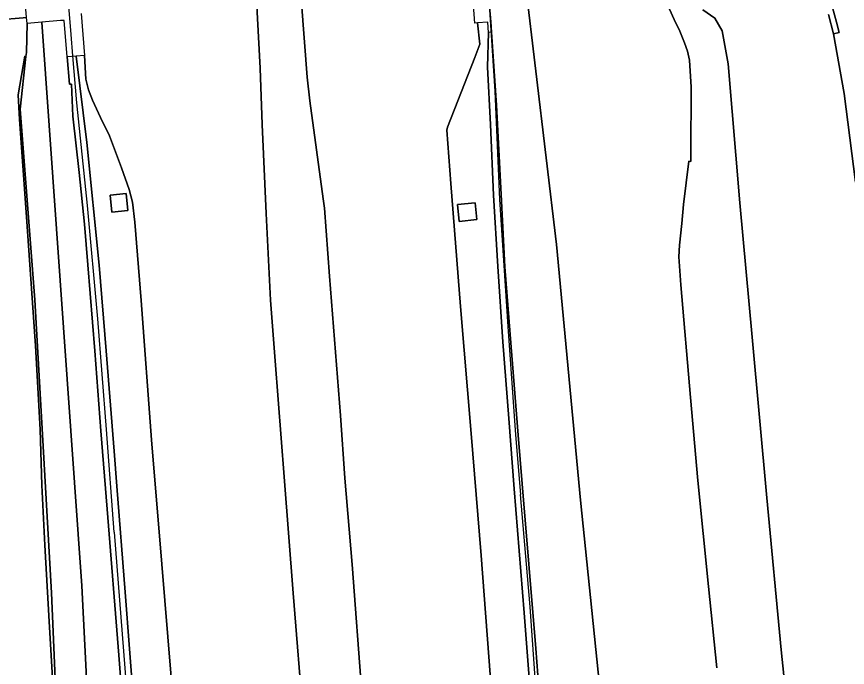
# Model space of a CAD drawing. Extents: x 157648 to 158502, y 379212 to 380938.
# Drawn here: x 157892.9 to 157970.4, y 380791 to 380851.8 of the extents above; entities that cross this region are included whole.
import ezdxf

# ---------------------------------------------------------------- set-up
doc = ezdxf.new("R2010")
doc.units = 0
for name, color, linetype in [('IMGEO_Berm_groen', 7, 'Continuous'), ('IMGEO_Geluidsscherm', 7, 'Continuous'), ('IMGEO_Grasland_overig', 7, 'Continuous'), ('IMGEO_Muur', 7, 'Continuous'), ('IMGEO_Rijbaan_autosnelweg', 7, 'Continuous'), ('IMGEO_Rijbaan_autoweg', 7, 'Continuous'), ('IMGEO_Terreindeel_gesloten', 7, 'Continuous')]:
    doc.layers.add(name, color=color, linetype=linetype)

msp = doc.modelspace()

# ---------------------------------------------------------------- linework, layer by layer
at = {"layer": 'IMGEO_Berm_groen'}
for points in [[(157973.623, 380860.945), (157963.388, 380861.388), (157959.639, 380861.264), (157960.327, 380861.109), (157961.18, 380860.86), (157962.247, 380860.451), (157963.363, 380859.945), (157964.447, 380859.349), (157965.187, 380858.817), (157965.917, 380858.133), (157966.494, 380857.451), (157967.144, 380856.557), (157967.78, 380855.555), (157968.264, 380854.734), (157968.658, 380853.757), (157969.04, 380852.627), (157969.424, 380851.247), (157969.673, 380850.29), (157969.15, 380850.168), (157970.155, 380844.612), (157971.207, 380836.307)], [(157925.12, 380788.606), (157924.216, 380800.606), (157923.552, 380808.689), (157923.136, 380814.529), (157922.124, 380827.549), (157921.643, 380833.881), (157921.532, 380834.763), (157920.28, 380843.928), (157920.02, 380846.12), (157919.486, 380853.059), (157919.436, 380853.728), (157919.033, 380853.696), (157919.08, 380853.109), (157915.35, 380852.812), (157915.306, 380853.368), (157915.646, 380846.966), (157915.821, 380841.694), (157916.192, 380833.401), (157916.608, 380825.286), (157917.028, 380819.63), (157917.872, 380808.802), (157918.722, 380797.939), (157919.695, 380785.996)], [(157953.834, 380852.471), (157954.289, 380851.524), (157954.822, 380850.418), (157955.256, 380849.336), (157955.533, 380848.551), (157955.713, 380847.725), (157955.862, 380845.205), (157955.827, 380838.975), (157955.823, 380838.258), (157955.662, 380838.267), (157955.152, 380834.248), (157954.999, 380832.466), (157954.767, 380830.44), (157954.717, 380829.344), (157954.888, 380826.735), (157955.788, 380816.22), (157956.472, 380808.449), (157957.481, 380798.556), (157958.272, 380790.96)], [(157965.654, 380779.18), (157964.269, 380792.661), (157962.933, 380806.842), (157961.558, 380821.842), (157960.401, 380834.382), (157959.318, 380847.363), (157958.749, 380850.456), (157958.07, 380851.626), (157956.959, 380852.419)], [(157956.959, 380852.419), (157958.07, 380851.626), (157958.749, 380850.456), (157959.318, 380847.363), (157960.401, 380834.382), (157961.558, 380821.842), (157962.933, 380806.842), (157964.269, 380792.661), (157965.654, 380779.18)], [(157903.472, 380778.846), (157902.437, 380792.139), (157901.348, 380805.791), (157900.78, 380813.088), (157900.196, 380820.57), (157899.549, 380828.596), (157899.231, 380832.405), (157898.737, 380837.234), (157898.15, 380842.485), (157898.044, 380845.47), (157897.85, 380845.471), (157897.622, 380848.032), (157897.351, 380851.43), (157896.994, 380851.401), (157895.257, 380851.259), (157898.985, 380798.616), (157900.438, 380770.286)], [(157971.207, 380836.307), (157970.155, 380844.612), (157969.15, 380850.168), (157968.683, 380851.984)], [(157903.322, 380673.067), (157901.836, 380705.464), (157900.921, 380734.65), (157900.084, 380760.907), (157900.438, 380770.286), (157898.985, 380798.616), (157895.257, 380851.259), (157893.883, 380851.146), (157893.819, 380848.419), (157893.779, 380848.051), (157893.247, 380843.131), (157894.617, 380825.346), (157896.18, 380797.976), (157897.758, 380760.815), (157898.601, 380734.181), (157899.497, 380705.532), (157901.017, 380672.539)], [(157941.294, 380782.76), (157940.274, 380796.118), (157939.331, 380807.693), (157938.837, 380814.241), (157938.288, 380821.416), (157937.832, 380828.456), (157937.43, 380835.095), (157937.144, 380841.696), (157936.851, 380847.069), (157936.942, 380850.304), (157936.88, 380851.272), (157935.937, 380851.197), (157936.127, 380849.196), (157935.689, 380847.958), (157933.113, 380841.453), (157933.054, 380841.164), (157933.42, 380836.189), (157934.336, 380824.724), (157935.342, 380812.86), (157936.262, 380801.457), (157937.267, 380788.286)], [(157897.758, 380760.815), (157896.18, 380797.976), (157894.617, 380825.346), (157893.247, 380843.131), (157893.779, 380848.051), (157893.671, 380848.07), (157893.059, 380844.477), (157893.171, 380842.171), (157893.795, 380833.521), (157894.662, 380821.025), (157895.107, 380813.235), (157895.25, 380808.013), (157895.536, 380802.424), (157895.948, 380795.3), (157896.427, 380787.359)], [(157907.57, 380787.073), (157906.456, 380800.657), (157905.5, 380812.245), (157904.521, 380825.281), (157903.939, 380832.598), (157903.715, 380834.459), (157903.408, 380835.623), (157902.684, 380837.672), (157901.567, 380840.653), (157900.744, 380842.355), (157899.986, 380843.99), (157899.609, 380844.948), (157899.371, 380845.939), (157899.243, 380848.16), (157898.477, 380848.1), (157899.459, 380840.034), (157900.619, 380828.578), (157901.264, 380820.58), (157901.999, 380811.189), (157902.273, 380807.927), (157903.043, 380798.048), (157903.855, 380787.466)]]:
    msp.add_lwpolyline(points, dxfattribs=at)
for points in [[(157901.64, 380835.112), (157903.136, 380835.262), (157903.297, 380833.658), (157901.802, 380833.508)], [(157934.052, 380834.23), (157935.713, 380834.393), (157935.867, 380832.822), (157934.206, 380832.659)]]:
    msp.add_lwpolyline(points, close=True, dxfattribs=at)
at = {"layer": 'IMGEO_Geluidsscherm'}
for points in [[(157898.169, 380848.126), (157898.003, 380850.111), (157897.201, 380859.953), (157896.414, 380870.111), (157895.457, 380881.973), (157895.214, 380884.909)], [(157936.953, 380853.861), (157937.551, 380844.813), (157937.968, 380834.705), (157938.744, 380822.854), (157939.478, 380812.717), (157939.93, 380807.155)], [(157902.008, 380803.648), (157901.311, 380813.208), (157900.487, 380823.568), (157899.541, 380834.145), (157898.538, 380843.728), (157898.169, 380848.126)], [(157960.643, 380579.462), (157959.485, 380590.888), (157958.371, 380602.159), (157957.385, 380611.343), (157956.381, 380621.665), (157955.102, 380633.863), (157953.873, 380646.758), (157952.828, 380657.754), (157951.686, 380669.227), (157950.672, 380680.345), (157949.642, 380691.981), (157948.557, 380703.8), (157947.639, 380714.469), (157946.381, 380728.353), (157945.392, 380740.296), (157944.411, 380751.684), (157943.461, 380762.824), (157942.609, 380773.839), (157941.66, 380785.145), (157940.83, 380796.67), (157939.93, 380807.155)], [(157902.008, 380803.648), (157903.646, 380782.986), (157905.604, 380759.506), (157907.382, 380737.461), (157909.103, 380717.766), (157911.17, 380694.736), (157912.99, 380673.749), (157914.911, 380653.748), (157917.107, 380631.094), (157919.277, 380609.772), (157921.675, 380586.776), (157922.647, 380578.471)]]:
    msp.add_lwpolyline(points, dxfattribs=at)
at = {"layer": 'IMGEO_Grasland_overig'}
msp.add_lwpolyline([(157947.305, 380789.348), (157945.524, 380806.61), (157943.291, 380830.507), (157940.417, 380854.817), (157936.899, 380854.538), (157937.158, 380851.294), (157937.239, 380850.317), (157937.692, 380843.506), (157938.135, 380835.178), (157938.464, 380828.413), (157938.974, 380822.102), (157939.729, 380812.685), (157940.095, 380808.165), (157941.361, 380792.772), (157942.58, 380776.59)], dxfattribs=at)
at = {"layer": 'IMGEO_Muur'}
for points in [[(157942.58, 380776.59), (157941.361, 380792.772), (157940.095, 380808.165), (157939.729, 380812.685), (157938.974, 380822.102), (157938.464, 380828.413), (157938.135, 380835.178), (157937.692, 380843.506), (157937.239, 380850.317), (157936.942, 380850.304), (157936.851, 380847.069), (157937.144, 380841.696), (157937.43, 380835.095), (157937.832, 380828.456), (157938.288, 380821.416), (157938.837, 380814.241), (157939.331, 380807.693), (157940.274, 380796.118), (157941.294, 380782.76)], [(157903.855, 380787.466), (157903.043, 380798.048), (157902.273, 380807.927), (157901.999, 380811.189), (157901.264, 380820.58), (157900.619, 380828.578), (157899.459, 380840.034), (157898.477, 380848.1), (157897.622, 380848.032), (157897.85, 380845.471), (157898.044, 380845.47), (157898.15, 380842.485), (157898.737, 380837.234), (157899.231, 380832.405), (157899.549, 380828.596), (157900.196, 380820.57), (157900.78, 380813.088), (157901.348, 380805.791), (157902.437, 380792.139), (157903.472, 380778.846)]]:
    msp.add_lwpolyline(points, dxfattribs=at)
at = {"layer": 'IMGEO_Rijbaan_autosnelweg'}
for points in [[(157937.267, 380788.286), (157936.262, 380801.457), (157935.342, 380812.86), (157934.336, 380824.724), (157933.42, 380836.189), (157933.054, 380841.164), (157933.113, 380841.453), (157935.689, 380847.958), (157936.127, 380849.196), (157935.937, 380851.197), (157935.69, 380851.178), (157935.386, 380854.997)], [(157919.695, 380785.996), (157918.722, 380797.939), (157917.872, 380808.802), (157917.028, 380819.63), (157916.608, 380825.286), (157916.192, 380833.401), (157915.821, 380841.694), (157915.646, 380846.966), (157915.306, 380853.368)], [(157919.486, 380853.059), (157920.02, 380846.12), (157920.28, 380843.928), (157921.532, 380834.763), (157921.643, 380833.881), (157922.124, 380827.549), (157923.136, 380814.529), (157923.552, 380808.689), (157924.216, 380800.606), (157925.12, 380788.606)], [(157898.934, 380852.079), (157899.243, 380848.16), (157899.371, 380845.939), (157899.609, 380844.948), (157899.986, 380843.99), (157900.744, 380842.355), (157901.567, 380840.653), (157902.684, 380837.672), (157903.408, 380835.623), (157903.715, 380834.459), (157903.939, 380832.598), (157904.521, 380825.281), (157905.5, 380812.245), (157906.456, 380800.657), (157907.57, 380787.073)]]:
    msp.add_lwpolyline(points, dxfattribs=at)
at = {"layer": 'IMGEO_Rijbaan_autoweg'}
msp.add_lwpolyline([(157891.195, 380884.591), (157878.207, 380883.566), (157880.8, 380850.671), (157881.297, 380850.71), (157882.493, 380850.805), (157885.75, 380851.056), (157888.957, 380851.304), (157893.519, 380851.659), (157893.841, 380851.684)], close=True, dxfattribs=at)
for points in [[(157940.417, 380854.817), (157943.291, 380830.507), (157945.524, 380806.61), (157947.305, 380789.348)], [(157958.272, 380790.96), (157957.481, 380798.556), (157956.472, 380808.449), (157955.788, 380816.22), (157954.888, 380826.735), (157954.717, 380829.344), (157954.767, 380830.44), (157954.999, 380832.466), (157955.152, 380834.248), (157955.662, 380838.267), (157955.823, 380838.258), (157955.827, 380838.975), (157955.862, 380845.205), (157955.713, 380847.725), (157955.533, 380848.551), (157955.256, 380849.336), (157954.822, 380850.418), (157954.289, 380851.524), (157953.834, 380852.471)], [(157896.427, 380787.359), (157895.948, 380795.3), (157895.536, 380802.424), (157895.25, 380808.013), (157895.107, 380813.235), (157894.662, 380821.025), (157893.795, 380833.521), (157893.171, 380842.171), (157893.059, 380844.477), (157893.671, 380848.07), (157893.779, 380848.051), (157893.819, 380848.419), (157893.883, 380851.146), (157893.841, 380851.684), (157893.519, 380851.659), (157888.957, 380851.304)]]:
    msp.add_lwpolyline(points, dxfattribs=at)
at = {"layer": 'IMGEO_Terreindeel_gesloten'}
msp.add_lwpolyline([(157968.683, 380851.984), (157969.15, 380850.168), (157969.673, 380850.29), (157969.424, 380851.247), (157969.04, 380852.627)], dxfattribs=at)
for points in [[(157901.64, 380835.112), (157901.802, 380833.508), (157903.297, 380833.658), (157903.136, 380835.262)], [(157934.052, 380834.23), (157934.206, 380832.659), (157935.867, 380832.822), (157935.713, 380834.393)]]:
    msp.add_lwpolyline(points, close=True, dxfattribs=at)

doc.saveas('drawing.dxf')
